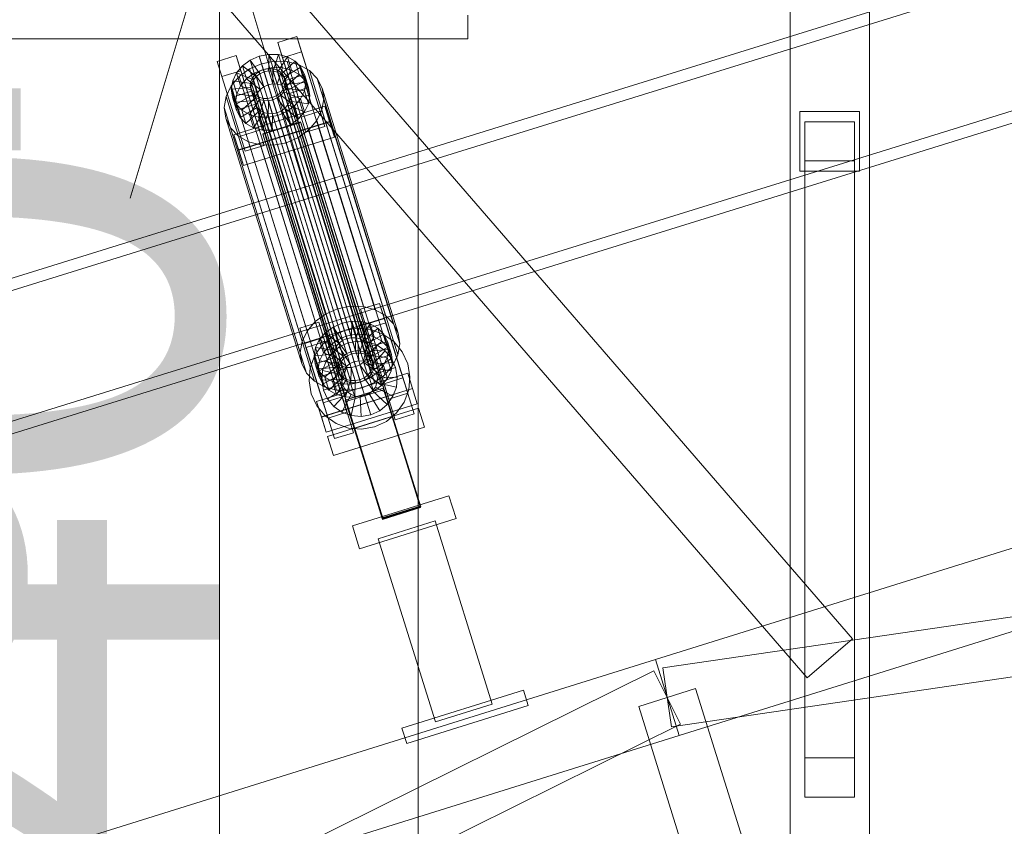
# Model space of a CAD drawing. Header units: millimetres. Extents: x -3490 to 61924, y -72580 to 6847.
# Tile 744 of 1056: x 19019 to 19515, y 1514 to 1920. Entities that reach past the tile are written whole.
import ezdxf

# ---------------------------------------------------------------- set-up
doc = ezdxf.new("R2010")
doc.units = ezdxf.units.MM
for name, color, linetype, lineweight in [('COTAS_P', 1, 'Continuous', 0), ('lateral_C02', 7, 'Continuous', 0), ('lateral_C10', 7, 'Continuous', 0), ('lateral_C11', 7, 'Continuous', 0)]:
    doc.layers.add(name, color=color, linetype=linetype, lineweight=lineweight)
doc.dimstyles.new('R19_100', dxfattribs={"dimtxt": 250, "dimasz": 150, "dimexe": 150, "dimexo": 80, "dimgap": 100, "dimtad": 1, "dimtih": 1, "dimtoh": 1, "dimdsep": 46, "dimcen": 0.09, "dimadec": 0, "dimazin": 0, "dimtfac": 1, "dimtdec": 4, "dimtofl": 0, "dimtmove": 0, "dimatfit": 3, "dimfxl": 1, "dimtolj": 1, "dimtzin": 0, "dimarcsym": 0})

# ---------------------------------------------------------------- blocks, each defined once
blk = doc.blocks.new('DIM_R29_4')
at = {"layer": 'COTAS_P'}
for p, q in [((15248.37, 1279.09), (24311.82, 4109.09)), ((24311.82, 4109.09), (24155.23, 4107.34)), ((24311.82, 4109.09), (24182.05, 4021.43)), ((24580.07, 3250), (24311.82, 4109.09)), ((15248.37, 1279.09), (15378.14, 1366.76)), ((15248.37, 1279.09), (15404.97, 1280.85)), ((15516.62, 420), (15248.37, 1279.09))]:
    blk.add_line(p, q, dxfattribs=at)
blk.add_text('9495 P', height=250, rotation=17.3406, dxfattribs=at).set_placement((19750.29, 2789.55))
blk = doc.blocks.new('DIM_R29_19')
at = {"layer": 'COTAS_P'}
for p, q in [((18820, 2240), (18619.96, 1362.51)), ((18619.96, 1362.51), (18776.21, 1373.05)), ((27699.96, -707.49), (18619.96, 1362.51)), ((18619.96, 1362.51), (18756.2, 1285.3)), ((27900, 170), (27699.96, -707.49)), ((27699.96, -707.49), (27563.71, -630.27)), ((27699.96, -707.49), (27543.71, -718.02))]:
    blk.add_line(p, q, dxfattribs=at)
blk.add_text('9312.96 P', height=250, rotation=167.1576, dxfattribs=at).set_placement((23137.73, 230.02))
blk = doc.blocks.new('DIM_R29_21')
at = {"layer": 'COTAS_P'}
for p, q in [((18820, 2240), (19220, 2240)), ((19220, 2240), (19175, 2090)), ((19220, 0), (19220, 2240)), ((19220, 2240), (19265, 2090)), ((19220, 0), (19175, 150)), ((19220, 0), (19265, 150)), ((18820, 0), (19220, 0))]:
    blk.add_line(p, q, dxfattribs=at)
blk.add_text('2240 P', height=250, rotation=90, dxfattribs=at).set_placement((19120, 1120))
blk = doc.blocks.new('DIM_R29_22')
at = {"layer": 'COTAS_P'}
for p, q in [((18720, 1980), (19120, 1980)), ((19120, 1980), (19075, 1830)), ((19120, 0), (19120, 1980)), ((19120, 1980), (19165, 1830)), ((19120, 0), (19075, 150)), ((19120, 0), (19165, 150)), ((18720, 0), (19120, 0))]:
    blk.add_line(p, q, dxfattribs=at)
blk.add_text('1980 P', height=250, rotation=90, dxfattribs=at).set_placement((19020, 990))
blk = doc.blocks.new('DIM_R29_23')
at = {"layer": 'COTAS_P'}
for p, q in [((18720, 1980), (19120, 1980)), ((19120, 1980), (19075, 1830)), ((19120, 0), (19120, 1980)), ((19120, 1980), (19165, 1830)), ((19120, 0), (19075, 150)), ((19120, 0), (19165, 150)), ((18720, 0), (19120, 0))]:
    blk.add_line(p, q, dxfattribs=at)
blk.add_text('1980 P', height=250, rotation=90, dxfattribs=at).set_placement((19020, 990))

msp = doc.modelspace()

# ---------------------------------------------------------------- linework, layer by layer
at = {"layer": 'lateral_C02'}
for p, q in [((20096.643, 2125.293), (19160.686, 1834.799)), ((19162.465, 1829.068), (20098.422, 2119.563)), ((19181.088, 1769.063), (20117.046, 2059.557)), ((20118.824, 2053.827), (19182.867, 1763.333)), ((19339.287, 1597.888), (20484.747, 1955.55)), ((19351.209, 1559.706), (20496.669, 1917.368)), ((19149.359, 1908.242), (19158.904, 1911.223)), ((19151.739, 1900.573), (19149.359, 1908.242)), ((19149.359, 1908.242), (19161.109, 1870.72)), ((19158.904, 1911.223), (19161.284, 1903.554)), ((19170.655, 1873.7), (19158.904, 1911.223)), ((19161.284, 1903.554), (19151.739, 1900.573)), ((19161.284, 1903.554), (19173.035, 1866.031)), ((19118.813, 1898.705), (19128.359, 1901.685)), ((19121.193, 1891.036), (19118.813, 1898.705)), ((19118.813, 1898.705), (19130.564, 1861.182)), ((19128.359, 1901.685), (19130.739, 1894.016)), ((19140.109, 1864.163), (19128.359, 1901.685)), ((19131.563, 1896.468), (19135.472, 1899.317)), ((19135.098, 1894.891), (19141.161, 1897.527)), ((19135.472, 1899.317), (19140.008, 1901.289)), ((19140.307, 1892.538), (19135.472, 1899.317)), ((19135.472, 1899.317), (19137.512, 1892.744)), ((19140.008, 1901.289), (19144.86, 1902.249)), ((19142.456, 1893.472), (19140.008, 1901.289)), ((19140.008, 1901.289), (19142.048, 1894.716)), ((19141.161, 1897.527), (19147.648, 1898.81)), ((19141.161, 1897.527), (19179.416, 1774.273)), ((19144.754, 1893.927), (19144.86, 1902.249)), ((19144.86, 1902.249), (19149.699, 1902.131)), ((19144.86, 1902.249), (19146.901, 1895.675)), ((19147.046, 1893.871), (19149.699, 1902.131)), ((19147.648, 1898.81), (19154.117, 1898.653)), ((19147.648, 1898.81), (19185.903, 1775.556)), ((19149.176, 1893.308), (19154.195, 1900.943)), ((19149.699, 1902.131), (19154.195, 1900.943)), ((19149.699, 1902.131), (19151.739, 1895.557)), ((19150.997, 1892.277), (19158.04, 1898.767)), ((19163.489, 1863.051), (19151.739, 1900.573)), ((19154.117, 1898.653), (19160.127, 1897.065)), ((19154.117, 1898.653), (19192.372, 1775.398)), ((19154.195, 1900.943), (19158.04, 1898.767)), ((19154.195, 1900.943), (19156.235, 1894.37)), ((19158.04, 1898.767), (19160.974, 1895.751)), ((19158.04, 1898.767), (19160.08, 1892.194)), ((19130.739, 1894.016), (19121.193, 1891.036)), ((19126.627, 1888.959), (19128.546, 1892.935)), ((19128.546, 1892.935), (19131.563, 1896.468)), ((19137.026, 1889.515), (19128.546, 1892.935)), ((19128.546, 1892.935), (19130.586, 1886.361)), ((19129.872, 1891.082), (19135.098, 1894.891)), ((19130.739, 1894.016), (19142.489, 1856.494)), ((19138.456, 1891.188), (19131.563, 1896.468)), ((19131.563, 1896.468), (19133.603, 1889.894)), ((19137.512, 1892.744), (19133.603, 1889.894)), ((19135.098, 1894.891), (19173.353, 1771.637)), ((19142.048, 1894.716), (19137.512, 1892.744)), ((19137.512, 1892.744), (19142.348, 1885.964)), ((19138.115, 1892.284), (19139.967, 1893.634)), ((19140.307, 1892.538), (19138.456, 1891.188)), ((19139.967, 1893.634), (19142.116, 1894.568)), ((19139.967, 1893.634), (19184.343, 1750.658)), ((19142.456, 1893.472), (19140.307, 1892.538)), ((19142.348, 1885.964), (19140.307, 1892.538)), ((19146.901, 1895.675), (19142.048, 1894.716)), ((19142.048, 1894.716), (19144.496, 1886.898)), ((19142.116, 1894.568), (19144.414, 1895.022)), ((19142.116, 1894.568), (19186.491, 1751.592)), ((19144.754, 1893.927), (19142.456, 1893.472)), ((19144.496, 1886.898), (19142.456, 1893.472)), ((19144.414, 1895.022), (19146.706, 1894.966)), ((19144.414, 1895.022), (19188.79, 1752.047)), ((19147.046, 1893.871), (19144.754, 1893.927)), ((19146.795, 1887.353), (19144.754, 1893.927)), ((19146.706, 1894.966), (19148.836, 1894.404)), ((19146.706, 1894.966), (19191.082, 1751.991)), ((19146.901, 1895.675), (19146.795, 1887.353)), ((19151.739, 1895.557), (19146.901, 1895.675)), ((19149.176, 1893.308), (19147.046, 1893.871)), ((19149.087, 1887.297), (19147.046, 1893.871)), ((19148.836, 1894.404), (19150.657, 1893.373)), ((19148.836, 1894.404), (19193.211, 1751.428)), ((19151.739, 1895.557), (19149.087, 1887.297)), ((19150.997, 1892.277), (19149.176, 1893.308)), ((19151.216, 1886.735), (19149.176, 1893.308)), ((19150.657, 1893.373), (19152.047, 1891.944)), ((19150.657, 1893.373), (19195.033, 1750.398)), ((19156.235, 1894.37), (19151.216, 1886.735)), ((19156.235, 1894.37), (19151.739, 1895.557)), ((19152.387, 1890.849), (19160.974, 1895.751)), ((19160.08, 1892.194), (19156.235, 1894.37)), ((19160.127, 1897.065), (19165.268, 1894.156)), ((19160.127, 1897.065), (19198.382, 1773.81)), ((19160.974, 1895.751), (19162.795, 1892.1)), ((19160.974, 1895.751), (19163.014, 1889.177)), ((19165.268, 1894.156), (19169.189, 1890.123)), ((19165.268, 1894.156), (19203.522, 1770.901)), ((19132.944, 1853.513), (19121.193, 1891.036)), ((19125.838, 1886.359), (19129.872, 1891.082)), ((19125.937, 1884.811), (19126.627, 1888.959)), ((19136.117, 1887.631), (19126.627, 1888.959)), ((19126.627, 1888.959), (19128.667, 1882.385)), ((19129.872, 1891.082), (19168.126, 1767.827)), ((19133.603, 1889.894), (19130.586, 1886.361)), ((19133.603, 1889.894), (19140.496, 1884.615)), ((19135.451, 1886.762), (19135.777, 1888.727)), ((19135.777, 1888.727), (19136.686, 1890.61)), ((19135.777, 1888.727), (19180.153, 1745.751)), ((19136.117, 1887.631), (19135.791, 1885.666)), ((19137.026, 1889.515), (19136.117, 1887.631)), ((19138.158, 1881.058), (19136.117, 1887.631)), ((19136.686, 1890.61), (19138.115, 1892.284)), ((19136.686, 1890.61), (19181.062, 1747.635)), ((19138.456, 1891.188), (19137.026, 1889.515)), ((19139.067, 1882.941), (19137.026, 1889.515)), ((19138.115, 1892.284), (19182.491, 1749.308)), ((19140.496, 1884.615), (19138.456, 1891.188)), ((19152.387, 1890.849), (19150.997, 1892.277)), ((19153.038, 1885.704), (19150.997, 1892.277)), ((19152.047, 1891.944), (19152.91, 1890.215)), ((19152.047, 1891.944), (19196.422, 1748.969)), ((19153.25, 1889.119), (19152.387, 1890.849)), ((19154.427, 1884.275), (19152.387, 1890.849)), ((19153.187, 1888.302), (19152.861, 1886.337)), ((19152.91, 1890.215), (19153.187, 1888.302)), ((19197.285, 1747.239), (19152.91, 1890.215)), ((19160.08, 1892.194), (19153.038, 1885.704)), ((19153.187, 1888.302), (19197.563, 1745.327)), ((19162.795, 1892.1), (19153.25, 1889.119)), ((19153.25, 1889.119), (19155.29, 1882.545)), ((19153.528, 1887.207), (19153.25, 1889.119)), ((19153.528, 1887.207), (19163.381, 1888.062)), ((19163.014, 1889.177), (19154.427, 1884.275)), ((19163.014, 1889.177), (19160.08, 1892.194)), ((19163.381, 1888.062), (19162.691, 1883.915)), ((19164.836, 1885.526), (19162.795, 1892.1)), ((19162.795, 1892.1), (19163.381, 1888.062)), ((19164.836, 1885.526), (19163.014, 1889.177)), ((19163.381, 1888.062), (19165.422, 1881.489)), ((19169.189, 1890.123), (19171.625, 1885.242)), ((19169.189, 1890.123), (19207.444, 1766.869)), ((19123.273, 1881.043), (19125.838, 1886.359)), ((19125.838, 1886.359), (19164.093, 1763.104)), ((19135.791, 1885.666), (19125.937, 1884.811)), ((19125.937, 1884.811), (19127.977, 1878.237)), ((19126.523, 1880.774), (19125.937, 1884.811)), ((19136.068, 1883.754), (19126.523, 1880.774)), ((19130.586, 1886.361), (19128.667, 1882.385)), ((19130.586, 1886.361), (19139.067, 1882.941)), ((19135.728, 1884.85), (19135.451, 1886.762)), ((19135.451, 1886.762), (19179.826, 1743.787)), ((19136.591, 1883.12), (19135.728, 1884.85)), ((19135.728, 1884.85), (19180.104, 1741.874)), ((19137.831, 1879.093), (19135.791, 1885.666)), ((19135.791, 1885.666), (19136.068, 1883.754)), ((19138.108, 1877.181), (19136.068, 1883.754)), ((19136.068, 1883.754), (19136.931, 1882.025)), ((19137.981, 1881.691), (19136.591, 1883.12)), ((19136.591, 1883.12), (19180.967, 1740.145)), ((19138.158, 1881.058), (19139.067, 1882.941)), ((19139.067, 1882.941), (19140.496, 1884.615)), ((19140.496, 1884.615), (19142.348, 1885.964)), ((19142.348, 1885.964), (19144.496, 1886.898)), ((19144.496, 1886.898), (19146.795, 1887.353)), ((19146.795, 1887.353), (19149.087, 1887.297)), ((19150.523, 1882.78), (19148.671, 1881.431)), ((19149.087, 1887.297), (19151.216, 1886.735)), ((19151.952, 1884.454), (19150.523, 1882.78)), ((19150.523, 1882.78), (19194.898, 1739.805)), ((19150.863, 1881.685), (19152.292, 1883.359)), ((19151.216, 1886.735), (19153.038, 1885.704)), ((19152.861, 1886.337), (19151.952, 1884.454)), ((19151.952, 1884.454), (19196.327, 1741.479)), ((19152.292, 1883.359), (19153.201, 1885.242)), ((19152.292, 1883.359), (19160.772, 1879.938)), ((19154.332, 1876.785), (19152.292, 1883.359)), ((19152.861, 1886.337), (19197.236, 1743.362)), ((19153.038, 1885.704), (19154.427, 1884.275)), ((19153.201, 1885.242), (19153.528, 1887.207)), ((19153.201, 1885.242), (19162.691, 1883.915)), ((19155.241, 1878.668), (19153.201, 1885.242)), ((19155.568, 1880.633), (19153.528, 1887.207)), ((19154.427, 1884.275), (19155.29, 1882.545)), ((19155.29, 1882.545), (19164.836, 1885.526)), ((19162.691, 1883.915), (19160.772, 1879.938)), ((19162.691, 1883.915), (19164.732, 1877.341)), ((19165.422, 1881.489), (19164.836, 1885.526)), ((19171.625, 1885.242), (19172.408, 1879.845)), ((19209.88, 1761.988), (19171.625, 1885.242)), ((19122.351, 1875.498), (19123.273, 1881.043)), ((19123.273, 1881.043), (19161.528, 1757.789)), ((19126.523, 1880.774), (19128.563, 1874.2)), ((19128.344, 1877.122), (19126.523, 1880.774)), ((19128.667, 1882.385), (19127.977, 1878.237)), ((19127.977, 1878.237), (19137.831, 1879.093)), ((19127.977, 1878.237), (19128.563, 1874.2)), ((19136.931, 1882.025), (19128.344, 1877.122)), ((19128.667, 1882.385), (19138.158, 1881.058)), ((19138.321, 1880.596), (19131.278, 1874.106)), ((19140.142, 1879.565), (19135.124, 1871.93)), ((19138.971, 1875.451), (19136.931, 1882.025)), ((19136.931, 1882.025), (19138.321, 1880.596)), ((19137.831, 1879.093), (19138.158, 1881.058)), ((19138.108, 1877.181), (19137.831, 1879.093)), ((19139.802, 1880.661), (19137.981, 1881.691)), ((19137.981, 1881.691), (19182.356, 1738.716)), ((19140.361, 1874.022), (19138.321, 1880.596)), ((19138.321, 1880.596), (19140.142, 1879.565)), ((19142.272, 1879.002), (19139.619, 1870.742)), ((19141.932, 1880.098), (19139.802, 1880.661)), ((19139.802, 1880.661), (19184.178, 1737.685)), ((19142.183, 1872.991), (19140.142, 1879.565)), ((19140.142, 1879.565), (19142.272, 1879.002)), ((19144.224, 1880.042), (19141.932, 1880.098)), ((19141.932, 1880.098), (19186.307, 1737.123)), ((19144.312, 1872.429), (19142.272, 1879.002)), ((19142.272, 1879.002), (19144.564, 1878.947)), ((19146.522, 1880.497), (19144.224, 1880.042)), ((19144.224, 1880.042), (19188.599, 1737.067)), ((19144.564, 1878.947), (19144.458, 1870.624)), ((19144.564, 1878.947), (19146.862, 1879.401)), ((19146.604, 1872.373), (19144.564, 1878.947)), ((19148.671, 1881.431), (19146.522, 1880.497)), ((19146.522, 1880.497), (19190.898, 1737.521)), ((19146.862, 1879.401), (19149.011, 1880.335)), ((19146.862, 1879.401), (19149.31, 1871.584)), ((19148.903, 1872.828), (19146.862, 1879.401)), ((19148.671, 1881.431), (19193.046, 1738.455)), ((19149.011, 1880.335), (19150.863, 1881.685)), ((19149.011, 1880.335), (19153.846, 1873.556)), ((19151.051, 1873.762), (19149.011, 1880.335)), ((19150.863, 1881.685), (19157.755, 1876.405)), ((19152.903, 1875.111), (19150.863, 1881.685)), ((19155.241, 1878.668), (19154.332, 1876.785)), ((19155.568, 1880.633), (19155.241, 1878.668)), ((19164.732, 1877.341), (19155.241, 1878.668)), ((19155.29, 1882.545), (19155.568, 1880.633)), ((19165.422, 1881.489), (19155.568, 1880.633)), ((19160.772, 1879.938), (19157.755, 1876.405)), ((19160.772, 1879.938), (19162.813, 1873.365)), ((19164.732, 1877.341), (19165.422, 1881.489)), ((19172.408, 1879.845), (19171.486, 1874.3)), ((19172.408, 1879.845), (19210.663, 1756.591)), ((19123.134, 1870.101), (19122.351, 1875.498)), ((19122.351, 1875.498), (19160.605, 1752.244)), ((19127.21, 1861.852), (19173.029, 1876.158)), ((19128.344, 1877.122), (19130.385, 1870.549)), ((19131.278, 1874.106), (19128.344, 1877.122)), ((19128.563, 1874.2), (19138.108, 1877.181)), ((19128.563, 1874.2), (19130.385, 1870.549)), ((19130.385, 1870.549), (19138.971, 1875.451)), ((19131.278, 1874.106), (19133.318, 1867.532)), ((19135.124, 1871.93), (19131.278, 1874.106)), ((19133.318, 1867.532), (19140.361, 1874.022)), ((19137.164, 1865.356), (19142.183, 1872.991)), ((19138.971, 1875.451), (19138.108, 1877.181)), ((19140.361, 1874.022), (19138.971, 1875.451)), ((19142.183, 1872.991), (19140.361, 1874.022)), ((19144.312, 1872.429), (19142.183, 1872.991)), ((19148.903, 1872.828), (19146.604, 1872.373)), ((19151.051, 1873.762), (19148.903, 1872.828)), ((19151.351, 1865.01), (19148.903, 1872.828)), ((19153.846, 1873.556), (19149.31, 1871.584)), ((19152.903, 1875.111), (19151.051, 1873.762)), ((19155.886, 1866.982), (19151.051, 1873.762)), ((19154.332, 1876.785), (19152.903, 1875.111)), ((19159.796, 1869.832), (19152.903, 1875.111)), ((19157.755, 1876.405), (19153.846, 1873.556)), ((19153.846, 1873.556), (19155.886, 1866.982)), ((19162.813, 1873.365), (19154.332, 1876.785)), ((19157.755, 1876.405), (19159.796, 1869.832)), ((19159.796, 1869.832), (19162.813, 1873.365)), ((19170.655, 1873.7), (19161.109, 1870.72)), ((19162.813, 1873.365), (19164.732, 1877.341)), ((19171.486, 1874.3), (19168.92, 1868.985)), ((19173.035, 1866.031), (19170.655, 1873.7)), ((19171.486, 1874.3), (19209.74, 1751.046)), ((19173.029, 1876.158), (19175.409, 1868.489)), ((19175.477, 1868.341), (19173.029, 1876.158)), ((19125.569, 1865.22), (19123.134, 1870.101)), ((19123.134, 1870.101), (19161.389, 1746.847)), ((19175.409, 1868.489), (19129.591, 1854.182)), ((19175.477, 1868.341), (19129.658, 1854.034)), ((19130.385, 1870.549), (19133.318, 1867.532)), ((19135.124, 1871.93), (19137.164, 1865.356)), ((19139.619, 1870.742), (19135.124, 1871.93)), ((19139.619, 1870.742), (19141.659, 1864.169)), ((19144.458, 1870.624), (19139.619, 1870.742)), ((19141.659, 1864.169), (19144.312, 1872.429)), ((19141.726, 1862.311), (19160.817, 1868.273)), ((19160.893, 1868.029), (19141.802, 1862.068)), ((19146.604, 1872.373), (19144.312, 1872.429)), ((19149.31, 1871.584), (19144.458, 1870.624)), ((19144.458, 1870.624), (19146.498, 1864.051)), ((19146.498, 1864.051), (19146.604, 1872.373)), ((19149.31, 1871.584), (19151.351, 1865.01)), ((19155.886, 1866.982), (19159.796, 1869.832)), ((19160.817, 1868.273), (19160.893, 1868.029)), ((19221.21, 1674.868), (19160.817, 1868.273)), ((19160.893, 1868.029), (19221.286, 1674.624)), ((19161.109, 1870.72), (19163.489, 1863.051)), ((19168.92, 1868.985), (19164.887, 1864.262)), ((19168.92, 1868.985), (19207.175, 1745.73)), ((19175.409, 1868.489), (19177.857, 1860.672)), ((19177.857, 1860.672), (19175.477, 1868.341)), ((19129.491, 1861.188), (19125.569, 1865.22)), ((19125.569, 1865.22), (19163.824, 1741.966)), ((19140.109, 1864.163), (19130.564, 1861.182)), ((19133.318, 1867.532), (19137.164, 1865.356)), ((19137.164, 1865.356), (19141.659, 1864.169)), ((19142.489, 1856.494), (19140.109, 1864.163)), ((19141.659, 1864.169), (19146.498, 1864.051)), ((19146.498, 1864.051), (19151.351, 1865.01)), ((19151.351, 1865.01), (19155.886, 1866.982)), ((19164.887, 1864.262), (19159.661, 1860.452)), ((19163.489, 1863.051), (19173.035, 1866.031)), ((19164.887, 1864.262), (19203.142, 1741.007)), ((19129.591, 1854.182), (19127.21, 1861.852)), ((19127.21, 1861.852), (19129.658, 1854.034)), ((19134.632, 1858.279), (19129.491, 1861.188)), ((19129.491, 1861.188), (19167.746, 1737.933)), ((19130.564, 1861.182), (19132.944, 1853.513)), ((19132.039, 1846.365), (19177.857, 1860.672)), ((19140.642, 1856.691), (19134.632, 1858.279)), ((19134.632, 1858.279), (19172.887, 1735.024)), ((19141.802, 1862.068), (19141.726, 1862.311)), ((19202.119, 1668.906), (19141.726, 1862.311)), ((19202.195, 1668.663), (19141.802, 1862.068)), ((19153.597, 1857.816), (19147.11, 1856.533)), ((19159.661, 1860.452), (19153.597, 1857.816)), ((19153.597, 1857.816), (19191.852, 1734.562)), ((19159.661, 1860.452), (19197.915, 1737.198)), ((19132.039, 1846.365), (19129.591, 1854.182)), ((19129.658, 1854.034), (19132.039, 1846.365)), ((19132.944, 1853.513), (19142.489, 1856.494)), ((19147.11, 1856.533), (19140.642, 1856.691)), ((19140.642, 1856.691), (19178.896, 1733.436)), ((19147.11, 1856.533), (19185.365, 1733.279)), ((19160.686, 1834.799), (18224.729, 1544.304)), ((19181.088, 1769.063), (19160.686, 1834.799)), ((19160.686, 1834.799), (19162.465, 1829.068)), ((18226.507, 1538.574), (19162.465, 1829.068)), ((19162.465, 1829.068), (19182.867, 1763.333)), ((19179.416, 1774.273), (19173.353, 1771.637)), ((19185.903, 1775.556), (19179.416, 1774.273)), ((19192.372, 1775.398), (19185.903, 1775.556)), ((19191.014, 1774.032), (19200.559, 1777.012)), ((19193.394, 1766.363), (19191.014, 1774.032)), ((19191.014, 1774.032), (19202.764, 1736.509)), ((19198.382, 1773.81), (19192.372, 1775.398)), ((19203.522, 1770.901), (19198.382, 1773.81)), ((19200.559, 1777.012), (19202.94, 1769.343)), ((19212.31, 1739.49), (19200.559, 1777.012)), ((18245.131, 1478.568), (19181.088, 1769.063)), ((19173.353, 1771.637), (19168.126, 1767.827)), ((19202.94, 1769.343), (19193.394, 1766.363)), ((19202.94, 1769.343), (19214.69, 1731.821)), ((19207.444, 1766.869), (19203.522, 1770.901)), ((19343.072, 1593.638), (20545.161, 1769.936)), ((19160.468, 1764.494), (19170.014, 1767.475)), ((19162.848, 1756.825), (19160.468, 1764.494)), ((19160.468, 1764.494), (19172.219, 1726.972)), ((19168.126, 1767.827), (19164.093, 1763.104)), ((19170.014, 1767.475), (19172.394, 1759.806)), ((19181.764, 1729.952), (19170.014, 1767.475)), ((19173.218, 1762.257), (19177.127, 1765.107)), ((19177.127, 1765.107), (19181.663, 1767.079)), ((19181.963, 1758.327), (19177.127, 1765.107)), ((19177.127, 1765.107), (19179.168, 1758.533)), ((19181.663, 1767.079), (19186.515, 1768.038)), ((19184.111, 1759.261), (19181.663, 1767.079)), ((19181.663, 1767.079), (19183.703, 1760.505)), ((19182.867, 1763.333), (19189.4, 1764.466)), ((19186.41, 1759.716), (19186.515, 1768.038)), ((19186.515, 1768.038), (19191.354, 1767.92)), ((19186.515, 1768.038), (19188.556, 1761.465)), ((19188.702, 1759.66), (19191.354, 1767.92)), ((19189.4, 1764.466), (19196.004, 1763.87)), ((19190.831, 1759.098), (19195.85, 1766.733)), ((19191.354, 1767.92), (19195.85, 1766.733)), ((19191.354, 1767.92), (19193.395, 1761.347)), ((19192.653, 1758.067), (19199.695, 1764.557)), ((19205.145, 1728.84), (19193.394, 1766.363)), ((19194.082, 1764.32), (19203.628, 1767.301)), ((19194.082, 1764.32), (19208.389, 1718.502)), ((19195.85, 1766.733), (19199.695, 1764.557)), ((19195.85, 1766.733), (19197.89, 1760.159)), ((19196.004, 1763.87), (19202.229, 1761.584)), ((19199.695, 1764.557), (19202.629, 1761.54)), ((19199.695, 1764.557), (19201.735, 1757.983)), ((19217.934, 1721.482), (19203.628, 1767.301)), ((19209.88, 1761.988), (19207.444, 1766.869)), ((19182.867, 1763.333), (18246.91, 1472.838)), ((19164.093, 1763.104), (19161.528, 1757.789)), ((19172.394, 1759.806), (19162.848, 1756.825)), ((19168.282, 1754.748), (19170.201, 1758.724)), ((19170.201, 1758.724), (19173.218, 1762.257)), ((19178.682, 1755.304), (19170.201, 1758.724)), ((19170.201, 1758.724), (19172.241, 1752.15)), ((19171.759, 1756.299), (19176.85, 1760.547)), ((19172.394, 1759.806), (19184.145, 1722.283)), ((19180.111, 1756.978), (19173.218, 1762.257)), ((19173.218, 1762.257), (19175.258, 1755.684)), ((19176.85, 1760.547), (19182.867, 1763.333)), ((19183.703, 1760.505), (19179.168, 1758.533)), ((19184.111, 1759.261), (19181.963, 1758.327)), ((19188.556, 1761.465), (19183.703, 1760.505)), ((19183.703, 1760.505), (19186.151, 1752.688)), ((19186.41, 1759.716), (19184.111, 1759.261)), ((19186.151, 1752.688), (19184.111, 1759.261)), ((19188.702, 1759.66), (19186.41, 1759.716)), ((19188.45, 1753.142), (19186.41, 1759.716)), ((19188.556, 1761.465), (19188.45, 1753.142)), ((19193.395, 1761.347), (19188.556, 1761.465)), ((19190.831, 1759.098), (19188.702, 1759.66)), ((19190.742, 1753.087), (19188.702, 1759.66)), ((19193.395, 1761.347), (19190.742, 1753.087)), ((19192.653, 1758.067), (19190.831, 1759.098)), ((19192.871, 1752.524), (19190.831, 1759.098)), ((19197.89, 1760.159), (19192.871, 1752.524)), ((19197.89, 1760.159), (19193.395, 1761.347)), ((19194.042, 1756.638), (19202.629, 1761.54)), ((19201.735, 1757.983), (19197.89, 1760.159)), ((19202.229, 1761.584), (19207.65, 1757.766)), ((19202.629, 1761.54), (19204.451, 1757.889)), ((19202.629, 1761.54), (19204.669, 1754.967)), ((19210.663, 1756.591), (19209.88, 1761.988)), ((19161.528, 1757.789), (19160.605, 1752.244)), ((19174.599, 1719.303), (19162.848, 1756.825)), ((19163.537, 1754.783), (19173.082, 1757.763)), ((19163.537, 1754.783), (19177.843, 1708.964)), ((19167.592, 1750.6), (19168.282, 1754.748)), ((19167.94, 1750.878), (19171.759, 1756.299)), ((19177.773, 1753.421), (19168.282, 1754.748)), ((19168.282, 1754.748), (19170.322, 1748.174)), ((19175.258, 1755.684), (19172.241, 1752.15)), ((19187.389, 1711.945), (19173.082, 1757.763)), ((19179.168, 1758.533), (19175.258, 1755.684)), ((19175.258, 1755.684), (19182.151, 1750.404)), ((19176.465, 1751.962), (19180.273, 1755.14)), ((19178.682, 1755.304), (19177.773, 1753.421)), ((19180.111, 1756.978), (19178.682, 1755.304)), ((19180.722, 1748.73), (19178.682, 1755.304)), ((19179.168, 1758.533), (19184.003, 1751.754)), ((19181.963, 1758.327), (19180.111, 1756.978)), ((19182.151, 1750.404), (19180.111, 1756.978)), ((19180.273, 1755.14), (19184.775, 1757.223)), ((19185.623, 1746.691), (19180.273, 1755.14)), ((19184.003, 1751.754), (19181.963, 1758.327)), ((19184.775, 1757.223), (19189.662, 1758.071)), ((19187.755, 1747.678), (19184.775, 1757.223)), ((19190.07, 1748.079), (19189.662, 1758.071)), ((19189.662, 1758.071), (19194.601, 1757.625)), ((19192.41, 1747.868), (19194.601, 1757.625)), ((19194.042, 1756.638), (19192.653, 1758.067)), ((19194.693, 1751.493), (19192.653, 1758.067)), ((19194.905, 1754.908), (19194.042, 1756.638)), ((19196.082, 1750.064), (19194.042, 1756.638)), ((19194.601, 1757.625), (19199.258, 1755.916)), ((19194.615, 1747.058), (19199.258, 1755.916)), ((19201.735, 1757.983), (19194.693, 1751.493)), ((19204.451, 1757.889), (19194.905, 1754.908)), ((19194.905, 1754.908), (19196.945, 1748.335)), ((19195.183, 1752.996), (19194.905, 1754.908)), ((19195.183, 1752.996), (19205.036, 1753.852)), ((19204.669, 1754.967), (19196.082, 1750.064)), ((19199.258, 1755.916), (19203.313, 1753.059)), ((19204.669, 1754.967), (19201.735, 1757.983)), ((19205.036, 1753.852), (19204.346, 1749.704)), ((19206.491, 1751.315), (19204.451, 1757.889)), ((19204.451, 1757.889), (19205.036, 1753.852)), ((19206.491, 1751.315), (19204.669, 1754.967)), ((19205.036, 1753.852), (19207.077, 1747.278)), ((19207.65, 1757.766), (19211.898, 1752.675)), ((19209.74, 1751.046), (19210.663, 1756.591)), ((19160.605, 1752.244), (19161.389, 1746.847)), ((19165.655, 1744.654), (19167.94, 1750.878)), ((19177.446, 1751.456), (19167.592, 1750.6)), ((19167.592, 1750.6), (19169.632, 1744.027)), ((19168.178, 1746.563), (19167.592, 1750.6)), ((19177.723, 1749.544), (19168.178, 1746.563)), ((19172.241, 1752.15), (19170.322, 1748.174)), ((19172.241, 1752.15), (19180.722, 1748.73)), ((19173.609, 1747.907), (19176.465, 1751.962)), ((19183.819, 1745.186), (19176.465, 1751.962)), ((19177.773, 1753.421), (19177.446, 1751.456)), ((19179.486, 1744.882), (19177.446, 1751.456)), ((19177.446, 1751.456), (19177.723, 1749.544)), ((19179.764, 1742.97), (19177.723, 1749.544)), ((19177.723, 1749.544), (19178.586, 1747.814)), ((19179.813, 1746.847), (19177.773, 1753.421)), ((19180.722, 1748.73), (19182.151, 1750.404)), ((19182.491, 1749.308), (19181.062, 1747.635)), ((19182.151, 1750.404), (19184.003, 1751.754)), ((19184.343, 1750.658), (19182.491, 1749.308)), ((19184.003, 1751.754), (19186.151, 1752.688)), ((19186.491, 1751.592), (19184.343, 1750.658)), ((19186.151, 1752.688), (19188.45, 1753.142)), ((19188.79, 1752.047), (19186.491, 1751.592)), ((19188.45, 1753.142), (19190.742, 1753.087)), ((19191.082, 1751.991), (19188.79, 1752.047)), ((19190.742, 1753.087), (19192.871, 1752.524)), ((19193.211, 1751.428), (19191.082, 1751.991)), ((19192.518, 1747.474), (19193.947, 1749.148)), ((19192.871, 1752.524), (19194.693, 1751.493)), ((19195.033, 1750.398), (19193.211, 1751.428)), ((19193.947, 1749.148), (19194.856, 1751.031)), ((19193.947, 1749.148), (19202.428, 1745.728)), ((19195.987, 1742.574), (19193.947, 1749.148)), ((19194.693, 1751.493), (19196.082, 1750.064)), ((19194.856, 1751.031), (19195.183, 1752.996)), ((19194.856, 1751.031), (19204.346, 1749.704)), ((19196.896, 1744.458), (19194.856, 1751.031)), ((19196.422, 1748.969), (19195.033, 1750.398)), ((19197.223, 1746.423), (19195.183, 1752.996)), ((19196.082, 1750.064), (19196.945, 1748.335)), ((19197.285, 1747.239), (19196.422, 1748.969)), ((19196.536, 1745.706), (19203.313, 1753.059)), ((19196.945, 1748.335), (19206.491, 1751.315)), ((19198.041, 1743.902), (19206.49, 1749.251)), ((19204.346, 1749.704), (19202.428, 1745.728)), ((19203.313, 1753.059), (19206.49, 1749.251)), ((19204.346, 1749.704), (19206.387, 1743.13)), ((19206.49, 1749.251), (19208.574, 1744.75)), ((19207.077, 1747.278), (19206.491, 1751.315)), ((19207.175, 1745.73), (19209.74, 1751.046)), ((19211.898, 1752.675), (19214.683, 1746.658)), ((19161.389, 1746.847), (19163.824, 1741.966)), ((19165.059, 1738.05), (19165.655, 1744.654)), ((19168.178, 1746.563), (19170.218, 1739.989)), ((19170, 1742.912), (19168.178, 1746.563)), ((19170.322, 1748.174), (19169.632, 1744.027)), ((19169.632, 1744.027), (19179.486, 1744.882)), ((19169.632, 1744.027), (19170.218, 1739.989)), ((19178.586, 1747.814), (19170, 1742.912)), ((19170.322, 1748.174), (19179.813, 1746.847)), ((19171.899, 1743.251), (19173.609, 1747.907)), ((19179.976, 1746.385), (19172.933, 1739.895)), ((19182.466, 1743.265), (19173.609, 1747.907)), ((19181.797, 1745.354), (19176.779, 1737.719)), ((19180.626, 1741.24), (19178.586, 1747.814)), ((19178.586, 1747.814), (19179.976, 1746.385)), ((19179.486, 1744.882), (19179.813, 1746.847)), ((19179.764, 1742.97), (19179.486, 1744.882)), ((19179.813, 1746.847), (19180.722, 1748.73)), ((19180.153, 1745.751), (19179.826, 1743.787)), ((19182.016, 1739.812), (19179.976, 1746.385)), ((19179.976, 1746.385), (19181.797, 1745.354)), ((19181.062, 1747.635), (19180.153, 1745.751)), ((19183.927, 1744.792), (19181.274, 1736.532)), ((19183.838, 1738.781), (19181.797, 1745.354)), ((19181.797, 1745.354), (19183.927, 1744.792)), ((19182.466, 1743.265), (19183.819, 1745.186)), ((19183.819, 1745.186), (19185.623, 1746.691)), ((19185.967, 1738.218), (19183.927, 1744.792)), ((19183.927, 1744.792), (19186.219, 1744.736)), ((19185.623, 1746.691), (19187.755, 1747.678)), ((19186.219, 1744.736), (19186.113, 1736.414)), ((19186.219, 1744.736), (19188.517, 1745.191)), ((19188.259, 1738.162), (19186.219, 1744.736)), ((19187.755, 1747.678), (19190.07, 1748.079)), ((19188.517, 1745.191), (19190.666, 1746.125)), ((19188.517, 1745.191), (19190.965, 1737.373)), ((19190.558, 1738.617), (19188.517, 1745.191)), ((19190.07, 1748.079), (19192.41, 1747.868)), ((19190.666, 1746.125), (19192.518, 1747.474)), ((19190.666, 1746.125), (19195.501, 1739.345)), ((19192.706, 1739.551), (19190.666, 1746.125)), ((19192.41, 1747.868), (19194.615, 1747.058)), ((19192.518, 1747.474), (19199.411, 1742.195)), ((19194.558, 1740.901), (19192.518, 1747.474)), ((19194.615, 1747.058), (19196.536, 1745.706)), ((19196.896, 1744.458), (19195.987, 1742.574)), ((19196.536, 1745.706), (19198.041, 1743.902)), ((19197.223, 1746.423), (19196.896, 1744.458)), ((19206.387, 1743.13), (19196.896, 1744.458)), ((19196.945, 1748.335), (19197.223, 1746.423)), ((19207.077, 1747.278), (19197.223, 1746.423)), ((19197.236, 1743.362), (19197.563, 1745.327)), ((19197.563, 1745.327), (19197.285, 1747.239)), ((19198.041, 1743.902), (19199.029, 1741.769)), ((19208.574, 1744.75), (19199.029, 1741.769)), ((19202.428, 1745.728), (19199.411, 1742.195)), ((19202.428, 1745.728), (19204.468, 1739.154)), ((19203.142, 1741.007), (19207.175, 1745.73)), ((19206.387, 1743.13), (19207.077, 1747.278)), ((19208.574, 1744.75), (19209.422, 1739.863)), ((19214.683, 1746.658), (19215.816, 1740.124)), ((19163.824, 1741.966), (19167.746, 1737.933)), ((19168.865, 1727.641), (19214.684, 1741.948)), ((19170, 1742.912), (19172.04, 1736.338)), ((19172.933, 1739.895), (19170, 1742.912)), ((19170.218, 1739.989), (19179.764, 1742.97)), ((19170.218, 1739.989), (19172.04, 1736.338)), ((19171.453, 1738.311), (19171.899, 1743.251)), ((19181.656, 1741.059), (19171.899, 1743.251)), ((19172.04, 1736.338), (19180.626, 1741.24)), ((19172.933, 1739.895), (19174.973, 1733.322)), ((19176.779, 1737.719), (19172.933, 1739.895)), ((19174.973, 1733.322), (19182.016, 1739.812)), ((19180.626, 1741.24), (19179.764, 1742.97)), ((19179.826, 1743.787), (19180.104, 1741.874)), ((19180.104, 1741.874), (19180.967, 1740.145)), ((19182.016, 1739.812), (19180.626, 1741.24)), ((19180.967, 1740.145), (19182.356, 1738.716)), ((19181.445, 1738.719), (19181.656, 1741.059)), ((19181.656, 1741.059), (19182.466, 1743.265)), ((19183.838, 1738.781), (19182.016, 1739.812)), ((19192.706, 1739.551), (19190.558, 1738.617)), ((19195.501, 1739.345), (19190.965, 1737.373)), ((19194.558, 1740.901), (19192.706, 1739.551)), ((19197.541, 1732.772), (19192.706, 1739.551)), ((19193.046, 1738.455), (19194.898, 1739.805)), ((19195.987, 1742.574), (19194.558, 1740.901)), ((19201.451, 1735.621), (19194.558, 1740.901)), ((19194.898, 1739.805), (19196.327, 1741.479)), ((19199.411, 1742.195), (19195.501, 1739.345)), ((19195.501, 1739.345), (19197.541, 1732.772)), ((19204.468, 1739.154), (19195.987, 1742.574)), ((19196.327, 1741.479), (19197.236, 1743.362)), ((19197.915, 1737.198), (19203.142, 1741.007)), ((19199.029, 1741.769), (19199.43, 1739.455)), ((19199.43, 1739.455), (19199.219, 1737.115)), ((19199.411, 1742.195), (19201.451, 1735.621)), ((19199.43, 1739.455), (19209.422, 1739.863)), ((19201.451, 1735.621), (19204.468, 1739.154)), ((19212.31, 1739.49), (19202.764, 1736.509)), ((19204.468, 1739.154), (19206.387, 1743.13)), ((19209.422, 1739.863), (19208.976, 1734.923)), ((19214.69, 1731.821), (19212.31, 1739.49)), ((19214.684, 1741.948), (19217.064, 1734.278)), ((19217.132, 1734.13), (19214.684, 1741.948)), ((19215.816, 1740.124), (19215.22, 1733.52)), ((19347.425, 1563.956), (20549.514, 1740.253)), ((19166.192, 1731.516), (19165.059, 1738.05)), ((19167.746, 1737.933), (19172.887, 1735.024)), ((19217.064, 1734.278), (19171.246, 1719.972)), ((19217.132, 1734.13), (19171.314, 1719.824)), ((19181.445, 1738.719), (19171.453, 1738.311)), ((19172.301, 1733.424), (19171.453, 1738.311)), ((19172.04, 1736.338), (19174.973, 1733.322)), ((19181.847, 1736.405), (19172.301, 1733.424)), ((19172.887, 1735.024), (19178.896, 1733.436)), ((19182.834, 1734.272), (19174.385, 1728.923)), ((19176.779, 1737.719), (19178.819, 1731.146)), ((19181.274, 1736.532), (19176.779, 1737.719)), ((19178.819, 1731.146), (19183.838, 1738.781)), ((19181.274, 1736.532), (19183.314, 1729.958)), ((19186.113, 1736.414), (19181.274, 1736.532)), ((19181.847, 1736.405), (19181.445, 1738.719)), ((19182.834, 1734.272), (19181.847, 1736.405)), ((19182.356, 1738.716), (19184.178, 1737.685)), ((19184.339, 1732.468), (19182.834, 1734.272)), ((19183.296, 1728.375), (19202.386, 1734.337)), ((19183.314, 1729.958), (19185.967, 1738.218)), ((19185.967, 1738.218), (19183.838, 1738.781)), ((19184.178, 1737.685), (19186.307, 1737.123)), ((19185.365, 1733.279), (19191.852, 1734.562)), ((19188.259, 1738.162), (19185.967, 1738.218)), ((19190.965, 1737.373), (19186.113, 1736.414)), ((19186.113, 1736.414), (19188.153, 1729.84)), ((19186.307, 1737.123), (19188.599, 1737.067)), ((19188.153, 1729.84), (19188.259, 1738.162)), ((19190.558, 1738.617), (19188.259, 1738.162)), ((19188.599, 1737.067), (19190.898, 1737.521)), ((19193.006, 1730.8), (19190.558, 1738.617)), ((19190.898, 1737.521), (19193.046, 1738.455)), ((19190.965, 1737.373), (19193.006, 1730.8)), ((19191.852, 1734.562), (19197.915, 1737.198)), ((19198.409, 1734.909), (19197.056, 1732.988)), ((19197.541, 1732.772), (19201.451, 1735.621)), ((19199.219, 1737.115), (19198.409, 1734.909)), ((19198.409, 1734.909), (19207.266, 1730.267)), ((19199.219, 1737.115), (19208.976, 1734.923)), ((19202.386, 1734.337), (19202.634, 1733.544)), ((19220.895, 1675.071), (19202.386, 1734.337)), ((19202.764, 1736.509), (19205.145, 1728.84)), ((19208.976, 1734.923), (19207.266, 1730.267)), ((19217.064, 1734.278), (19219.512, 1726.461)), ((19219.512, 1726.461), (19217.132, 1734.13)), ((19168.978, 1725.499), (19166.192, 1731.516)), ((19181.764, 1729.952), (19172.219, 1726.972)), ((19174.385, 1728.923), (19172.301, 1733.424)), ((19174.973, 1733.322), (19178.819, 1731.146)), ((19184.339, 1732.468), (19177.562, 1725.114)), ((19178.819, 1731.146), (19183.314, 1729.958)), ((19178.896, 1733.436), (19185.365, 1733.279)), ((19186.26, 1731.115), (19181.617, 1722.258)), ((19184.145, 1722.283), (19181.764, 1729.952)), ((19183.314, 1729.958), (19188.153, 1729.84)), ((19202.634, 1733.544), (19183.543, 1727.582)), ((19186.26, 1731.115), (19184.339, 1732.468)), ((19188.465, 1730.306), (19186.26, 1731.115)), ((19188.465, 1730.306), (19186.274, 1720.549)), ((19188.153, 1729.84), (19193.006, 1730.8)), ((19190.805, 1730.094), (19188.465, 1730.306)), ((19193.12, 1730.496), (19190.805, 1730.094)), ((19190.805, 1730.094), (19191.214, 1720.103)), ((19193.006, 1730.8), (19197.541, 1732.772)), ((19195.252, 1731.483), (19193.12, 1730.496)), ((19193.12, 1730.496), (19196.101, 1720.951)), ((19197.056, 1732.988), (19195.252, 1731.483)), ((19195.252, 1731.483), (19200.602, 1723.034)), ((19197.056, 1732.988), (19204.41, 1726.212)), ((19202.634, 1733.544), (19221.143, 1674.279)), ((19207.266, 1730.267), (19204.41, 1726.212)), ((19205.145, 1728.84), (19214.69, 1731.821)), ((19215.22, 1733.52), (19212.935, 1727.296)), ((19171.246, 1719.972), (19168.865, 1727.641)), ((19168.865, 1727.641), (19171.314, 1719.824)), ((19173.226, 1720.408), (19168.978, 1725.499)), ((19172.219, 1726.972), (19174.599, 1719.303)), ((19173.694, 1712.155), (19219.512, 1726.461)), ((19174.384, 1709.979), (19220.202, 1724.286)), ((19177.562, 1725.114), (19174.385, 1728.923)), ((19181.617, 1722.258), (19177.562, 1725.114)), ((19183.543, 1727.582), (19183.296, 1728.375)), ((19201.805, 1669.109), (19183.296, 1728.375)), ((19202.052, 1668.316), (19183.543, 1727.582)), ((19204.41, 1726.212), (19200.602, 1723.034)), ((19212.935, 1727.296), (19209.117, 1721.875)), ((19223.182, 1714.74), (19220.202, 1724.286)), ((19173.694, 1712.155), (19171.246, 1719.972)), ((19171.314, 1719.824), (19173.694, 1712.155)), ((19178.647, 1716.59), (19173.226, 1720.408)), ((19174.599, 1719.303), (19184.145, 1722.283)), ((19186.274, 1720.549), (19181.617, 1722.258)), ((19191.214, 1720.103), (19186.274, 1720.549)), ((19206.838, 1720.113), (19187.747, 1714.152)), ((19196.101, 1720.951), (19191.214, 1720.103)), ((19200.602, 1723.034), (19196.101, 1720.951)), ((19209.117, 1721.875), (19204.025, 1717.627)), ((19206.838, 1720.113), (19221.025, 1674.676)), ((19208.389, 1718.502), (19217.934, 1721.482)), ((19177.364, 1700.434), (19223.182, 1714.74)), ((19184.871, 1714.304), (19178.647, 1716.59)), ((19191.475, 1713.708), (19184.871, 1714.304)), ((19201.934, 1668.715), (19187.747, 1714.152)), ((19198.008, 1714.841), (19191.475, 1713.708)), ((19204.025, 1717.627), (19198.008, 1714.841)), ((19174.384, 1709.979), (19177.364, 1700.434)), ((19177.843, 1708.964), (19187.389, 1711.945)), ((19186.936, 1665.08), (19235.427, 1680.221)), ((19239.004, 1668.766), (19235.427, 1680.221)), ((19220.895, 1675.071), (19201.805, 1669.109)), ((19221.025, 1674.676), (19201.934, 1668.715)), ((19221.21, 1674.868), (19202.119, 1668.906)), ((19202.195, 1668.663), (19221.286, 1674.624)), ((19221.143, 1674.279), (19220.895, 1675.071)), ((19221.286, 1674.624), (19221.21, 1674.868)), ((19202.052, 1668.316), (19221.143, 1674.279)), ((19186.936, 1665.08), (19190.513, 1653.625)), ((19190.513, 1653.625), (19239.004, 1668.766)), ((19199.844, 1658.634), (19228.481, 1667.576)), ((19201.805, 1669.109), (19202.052, 1668.316)), ((19202.119, 1668.906), (19202.195, 1668.663)), ((19257.256, 1575.417), (19228.481, 1667.576)), ((19199.844, 1658.634), (19228.62, 1566.476)), ((18193.828, 1240.226), (19339.287, 1597.888)), ((19339.287, 1597.888), (19351.209, 1559.706)), ((18249.764, 1053.214), (19338.593, 1592.24)), ((19338.593, 1592.24), (19351.903, 1565.354)), ((19343.072, 1593.638), (19347.425, 1563.956)), ((19211.797, 1563.318), (19272.888, 1582.393)), ((19275.272, 1574.757), (19272.888, 1582.393)), ((19359.567, 1583.268), (19330.93, 1574.326)), ((19359.567, 1583.268), (19416.196, 1401.904)), ((19228.62, 1566.476), (19257.256, 1575.417)), ((19214.181, 1555.682), (19275.272, 1574.757)), ((19387.56, 1392.962), (19330.93, 1574.326)), ((18263.073, 1026.328), (19351.903, 1565.354)), ((19211.797, 1563.318), (19214.181, 1555.682)), ((18205.75, 1202.044), (19351.209, 1559.706))]:
    msp.add_line(p, q, dxfattribs=at)
at = {"layer": 'lateral_C10'}
for p, q in [((19438.412, 1608.34), (19028.918, 2081.693)), ((19415.724, 1588.712), (19006.23, 2062.066)), ((19407.068, 1983.085), (19407.068, 12)), ((19447.068, 12), (19447.068, 1973.966)), ((19412.068, 1843.526), (19412.068, 1873.526)), ((19412.068, 1873.526), (19442.068, 1873.526)), ((19442.068, 1873.526), (19442.068, 1843.526)), ((19439.568, 1868.38), (19414.568, 1868.38)), ((19414.568, 1868.38), (19414.568, 1848.672)), ((19414.568, 1548.38), (19414.568, 1868.38)), ((19439.568, 1848.672), (19439.568, 1868.38)), ((19439.568, 1868.38), (19439.568, 1548.38)), ((19414.568, 1848.672), (19439.568, 1848.672)), ((19414.568, 1528.672), (19414.568, 1848.672)), ((19439.568, 1528.672), (19439.568, 1848.672)), ((19442.068, 1843.526), (19412.068, 1843.526)), ((19438.412, 1608.34), (19415.724, 1588.712)), ((19414.568, 1528.672), (19414.568, 1548.38)), ((19414.568, 1548.38), (19439.568, 1548.38)), ((19439.568, 1548.38), (19439.568, 1528.672)), ((19439.568, 1528.672), (19414.568, 1528.672))]:
    msp.add_line(p, q, dxfattribs=at)
at = {"layer": 'lateral_C11'}
for q in [(19245, 1922), (18915, 1910)]:
    msp.add_line((19245, 1910), q, dxfattribs=at)

# ---------------------------------------------------------------- dimensions: what is measured, and where the dimension line sits
at = {"layer": 'COTAS_P'}
for p1, p2, distance, picture, middle in [((15516.618, 420), (24580.067, 3250), 900, 'DIM_R29_4', (19780.096, 2694.095)), ((27900, 170), (18820, 2240), 900, 'DIM_R29_19', (23159.956, 327.514)), ((18820, 0), (18820, 2240), -400, 'DIM_R29_21', (19220, 1120)), ((18720, 0), (18720, 1980), -400, 'DIM_R29_22', (19120, 990)), ((18720, 0), (18720, 1980), -400, 'DIM_R29_23', (19120, 990))]:
    dim = msp.add_aligned_dim(p1=p1, p2=p2, distance=distance, text='<> P', dimstyle='R19_100', dxfattribs=at)
    dim.commit()
    dim.dimension.update_dxf_attribs({"geometry": picture, "text_midpoint": middle})

doc.saveas('drawing.dxf')
